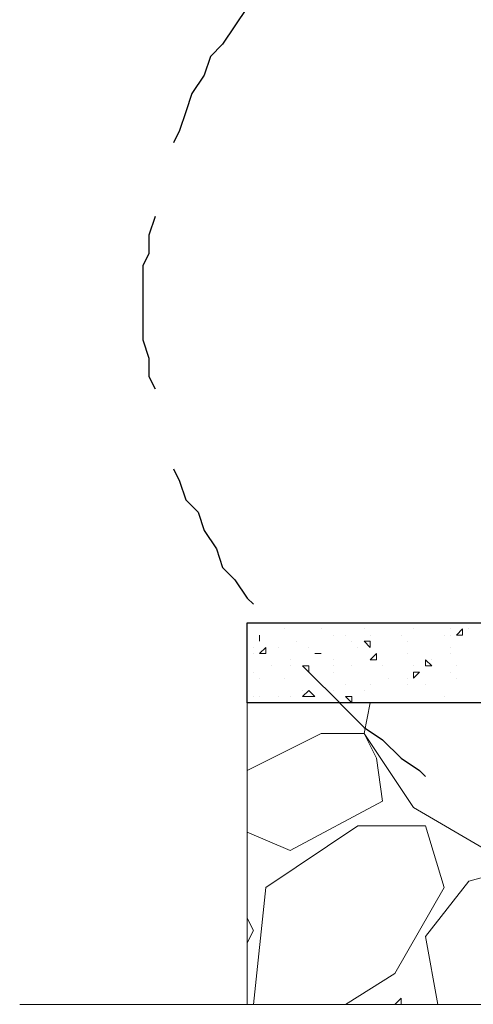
# Model space of a CAD drawing. Header units: metres. Extents: x 5.7 to 89.8, y 4 to 63.5.
# Tile 264 of 475: x 53.736 to 54.446, y 9.243 to 10.784. Entities that reach past the tile are written whole.
import ezdxf

# ---------------------------------------------------------------- set-up
doc = ezdxf.new("R2010")
doc.units = ezdxf.units.M
doc.header["$MEASUREMENT"] = 0
for name, color, linetype in [('PDF17_hatch-borshi', 7, 'Continuous'), ('PDF17_kaff', 7, 'Continuous'), ('PDF17_textt', 7, 'Continuous')]:
    doc.layers.add(name, color=color, linetype=linetype)

msp = doc.modelspace()

# ---------------------------------------------------------------- linework, layer by layer
at = {"layer": 'PDF17_hatch-borshi', "lineweight": 18}
for points in [[(54.3135, 9.8399), (54.3135, 9.8399)], [(54.3713, 9.8399), (54.3713, 9.8399)], [(54.4388, 9.8399), (54.4388, 9.8399)], [(54.1113, 9.8206), (54.1113, 9.8206)], [(54.1498, 9.8302), (54.1498, 9.8302)], [(54.2076, 9.8302), (54.2076, 9.8302)], [(54.2269, 9.8206), (54.2269, 9.8206)], [(54.2461, 9.8206), (54.2461, 9.8206)], [(54.275, 9.8302), (54.275, 9.8302)], [(54.2847, 9.8206), (54.2847, 9.8206)], [(54.2847, 9.8206), (54.2847, 9.8206)], [(54.3328, 9.8206), (54.3328, 9.8206)], [(54.3328, 9.8206), (54.3328, 9.8206)], [(54.3521, 9.8302), (54.3521, 9.8302)], [(54.4002, 9.8206), (54.4002, 9.8206)], [(54.4099, 9.8302), (54.4099, 9.8302)], [(54.4099, 9.8206), (54.4099, 9.8206)], [(54.4388, 9.8302), (54.4388, 9.8302)], [(54.1017, 9.8014), (54.1017, 9.8014)], [(54.1017, 9.8014), (54.1017, 9.8014)], [(54.1402, 9.8014), (54.1402, 9.8014)], [(54.1691, 9.811), (54.1691, 9.811)], [(54.1691, 9.811), (54.1691, 9.811)], [(54.1883, 9.8014), (54.1883, 9.8014)], [(54.2558, 9.811), (54.2558, 9.811)], [(54.2654, 9.8014), (54.2654, 9.8014)], [(54.3424, 9.811), (54.3424, 9.811)], [(54.4099, 9.8014), (54.4099, 9.8014)], [(54.1017, 9.7917), (54.1017, 9.7917)], [(54.1113, 9.7917), (54.1113, 9.7917)], [(54.198, 9.7917), (54.198, 9.7917)], [(54.2076, 9.7917), (54.2076, 9.7917)], [(54.3424, 9.7917), (54.3424, 9.7917)], [(54.4099, 9.7917), (54.4099, 9.7917)], [(54.1306, 9.7725), (54.1306, 9.7725)], [(54.1594, 9.7821), (54.1594, 9.7821)], [(54.1594, 9.7725), (54.1594, 9.7725)], [(54.2269, 9.7821), (54.2269, 9.7821)], [(54.2269, 9.7725), (54.2269, 9.7725)], [(54.2558, 9.7725), (54.2558, 9.7725)], [(54.2847, 9.7821), (54.2847, 9.7821)], [(54.2847, 9.7821), (54.2847, 9.7821)], [(54.3039, 9.7725), (54.3039, 9.7725)], [(54.3521, 9.7725), (54.3521, 9.7725)], [(54.381, 9.7821), (54.381, 9.7821)], [(54.381, 9.7725), (54.381, 9.7725)], [(54.4195, 9.7725), (54.4195, 9.7725)], [(54.1017, 9.7628), (54.1017, 9.7628)], [(54.2269, 9.7628), (54.2269, 9.7628)], [(54.4099, 9.7628), (54.4099, 9.7628)], [(54.1113, 9.7532), (54.1113, 9.7532)], [(54.1498, 9.7532), (54.1498, 9.7532)], [(54.2461, 9.7436), (54.2461, 9.7436)], [(54.2847, 9.7436), (54.2847, 9.7436)], [(54.3135, 9.7532), (54.3135, 9.7532)], [(54.3424, 9.7532), (54.3424, 9.7532)], [(54.3424, 9.7436), (54.3424, 9.7436)], [(54.3713, 9.7436), (54.3713, 9.7436)], [(54.4195, 9.7532), (54.4195, 9.7532)], [(54.1017, 9.7243), (54.1017, 9.7243)], [(54.1113, 9.7243), (54.1113, 9.7243)], [(54.1402, 9.7243), (54.1402, 9.7243)], [(54.1594, 9.7243), (54.1594, 9.7243)], [(54.1787, 9.7339), (54.1787, 9.7339)], [(54.198, 9.7243), (54.198, 9.7243)], [(54.198, 9.7243), (54.198, 9.7243)], [(54.2269, 9.7339), (54.2269, 9.7339)], [(54.2269, 9.7243), (54.2269, 9.7243)], [(54.275, 9.7339), (54.275, 9.7339)], [(54.4002, 9.7243), (54.4002, 9.7243)], [(54.2847, 9.7147), (54.275, 9.6665), (54.3521, 9.5509), (54.4676, 9.4835), (54.5832, 9.5606), (54.6314, 9.7147)], [(54.092, 9.5124), (54.1594, 9.4835), (54.3039, 9.5606), (54.2943, 9.628), (54.275, 9.6665), (54.2076, 9.6665), (54.092, 9.6087)], [(54.1017, 9.2427), (54.1209, 9.4257), (54.2654, 9.522), (54.3713, 9.522), (54.4002, 9.4257), (54.3232, 9.2909), (54.2461, 9.2427)], [(54.3906, 9.2427), (54.3713, 9.3487), (54.4388, 9.4354), (54.5447, 9.4643), (54.6217, 9.4161), (54.6506, 9.3198), (54.5929, 9.2427)], [(54.092, 9.3391), (54.1017, 9.3583), (54.092, 9.3776)], [(54.3328, 9.2427), (54.3328, 9.2524), (54.3232, 9.2427)], [(54.1017, 9.2427), (54.1017, 9.2427)]]:
    msp.add_lwpolyline(points, dxfattribs=at)
for points in [[(54.1113, 9.8206), (54.1113, 9.811)], [(54.4291, 9.8206), (54.4195, 9.8206), (54.4291, 9.8302)], [(54.1209, 9.8014), (54.1209, 9.7917), (54.1113, 9.7917)], [(54.2847, 9.811), (54.2847, 9.8014), (54.275, 9.811)], [(54.2076, 9.7917), (54.198, 9.7917)], [(54.2943, 9.7917), (54.2943, 9.7821), (54.2847, 9.7821)], [(54.1883, 9.7725), (54.1883, 9.7628), (54.1787, 9.7725)], [(54.3713, 9.7821), (54.381, 9.7725), (54.3713, 9.7725)], [(54.3617, 9.7628), (54.3521, 9.7532), (54.3521, 9.7628)], [(54.198, 9.7243), (54.1787, 9.7243), (54.1883, 9.7339)], [(54.2558, 9.7243), (54.2558, 9.7147), (54.2461, 9.7243)]]:
    msp.add_lwpolyline(points, close=True, dxfattribs=at)
at = {"layer": 'PDF17_kaff', "lineweight": 30}
msp.add_lwpolyline([(54.092, 9.7147), (54.092, 9.8399), (58.5802, 9.8399), (58.5802, 9.7147)], close=True, dxfattribs=at)
at = {"layer": 'PDF17_kaff', "lineweight": 20}
for points in [[(54.092, 9.7147), (54.092, 9.2427)], [(58.7728, 9.2427), (53.7357, 9.2427)]]:
    msp.add_lwpolyline(points, dxfattribs=at)
at = {"layer": 'PDF17_textt', "lineweight": 30}
for points in [[(54.1017, 10.8126), (54.092, 10.803), (54.0728, 10.7741), (54.0535, 10.7452), (54.0342, 10.7259), (54.0246, 10.6971), (54.0053, 10.6682), (53.9957, 10.6393), (53.9861, 10.6104), (53.9765, 10.5911)], [(53.9476, 10.4755), (53.9379, 10.4466), (53.9379, 10.4177), (53.9283, 10.3985), (53.9283, 10.3696), (53.9283, 10.3407), (53.9283, 10.3118), (53.9283, 10.2829), (53.9379, 10.254), (53.9379, 10.2251), (53.9476, 10.2059)], [(53.9765, 10.0807), (53.9861, 10.0614), (53.9957, 10.0325), (54.015, 10.0132), (54.0246, 9.9843), (54.0439, 9.9555), (54.0535, 9.9266), (54.0728, 9.9073), (54.092, 9.8784), (54.1017, 9.8688)], [(54.1787, 9.7725), (54.198, 9.7532), (54.2269, 9.7243), (54.2461, 9.705), (54.275, 9.6761), (54.3039, 9.6569), (54.3328, 9.628), (54.3617, 9.6087), (54.3713, 9.5991)]]:
    msp.add_lwpolyline(points, dxfattribs=at)

doc.saveas('drawing.dxf')
